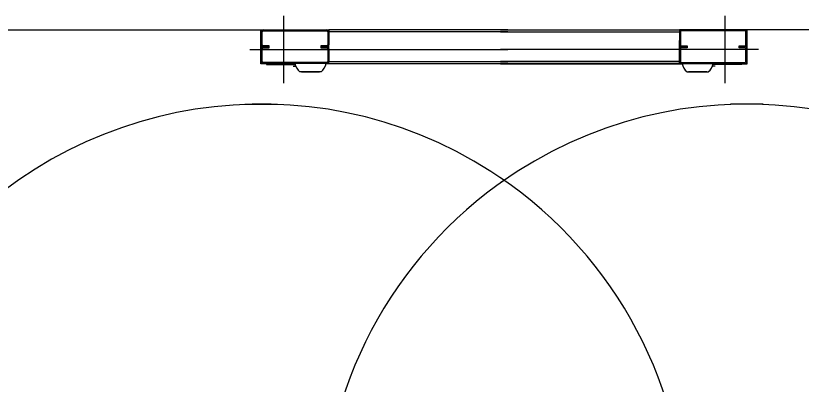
# Model space of a CAD drawing. Extents: x -264205 to -263659, y -1242401 to -1241986.
# Drawn here: x -263831.661 to -263830.554, y -1242087.293 to -1242086.773 of the extents above; entities that cross this region are included whole.
import ezdxf

# ---------------------------------------------------------------- set-up
doc = ezdxf.new("R2010")
doc.units = 0
doc.layers.add('SITUACIA_DSP_2D', color=7, linetype='Continuous')

msp = doc.modelspace()

# ---------------------------------------------------------------- linework, layer by layer
at = {"layer": 'SITUACIA_DSP_2D'}
for p, q in [((-263831.2834, -1242086.7735), (-263831.2834, -1242086.8685)), ((-263830.6621, -1242086.7735), (-263830.6621, -1242086.8685)), ((-263831.8294, -1242086.7934), (-263831.3152, -1242086.7934)), ((-263831.3152, -1242086.7934), (-263831.3119, -1242086.7934)), ((-263831.3152, -1242086.8414), (-263831.3152, -1242086.7934)), ((-263831.3119, -1242086.7949), (-263831.3119, -1242086.7934)), ((-263831.3119, -1242086.7934), (-263831.2226, -1242086.7934)), ((-263831.2226, -1242086.7934), (-263831.2226, -1242086.7949)), ((-263831.2226, -1242086.7934), (-263831.2197, -1242086.7934)), ((-263830.9677, -1242086.7934), (-263831.2197, -1242086.7934)), ((-263831.2197, -1242086.7934), (-263831.2197, -1242086.7963)), ((-263830.9777, -1242086.7934), (-263830.7257, -1242086.7934)), ((-263830.7257, -1242086.7934), (-263830.7257, -1242086.7963)), ((-263830.7229, -1242086.7934), (-263830.7257, -1242086.7934)), ((-263830.7229, -1242086.7934), (-263830.7229, -1242086.7949)), ((-263830.6336, -1242086.7934), (-263830.7229, -1242086.7934)), ((-263830.6336, -1242086.7949), (-263830.6336, -1242086.7934)), ((-263830.6303, -1242086.7934), (-263830.6336, -1242086.7934)), ((-263830.1161, -1242086.7934), (-263830.6303, -1242086.7934)), ((-263830.6303, -1242086.8414), (-263830.6303, -1242086.7934)), ((-263831.3147, -1242086.7963), (-263831.3133, -1242086.7963)), ((-263831.3147, -1242086.8143), (-263831.3147, -1242086.7963)), ((-263831.3133, -1242086.8143), (-263831.3133, -1242086.7963)), ((-263831.3119, -1242086.7949), (-263831.2226, -1242086.7949)), ((-263831.2212, -1242086.7963), (-263831.2197, -1242086.7963)), ((-263831.2212, -1242086.7963), (-263831.2212, -1242086.8143)), ((-263830.9677, -1242086.7963), (-263831.2197, -1242086.7963)), ((-263831.2197, -1242086.7963), (-263831.2197, -1242086.8029)), ((-263831.2197, -1242086.7963), (-263831.2197, -1242086.8143)), ((-263830.9777, -1242086.7963), (-263830.7257, -1242086.7963)), ((-263830.7257, -1242086.7963), (-263830.7257, -1242086.8029)), ((-263830.7243, -1242086.7963), (-263830.7257, -1242086.7963)), ((-263830.7257, -1242086.7963), (-263830.7257, -1242086.8143)), ((-263830.7243, -1242086.7963), (-263830.7243, -1242086.8143)), ((-263830.6336, -1242086.7949), (-263830.7229, -1242086.7949)), ((-263830.6307, -1242086.7963), (-263830.6322, -1242086.7963)), ((-263830.6322, -1242086.8143), (-263830.6322, -1242086.7963)), ((-263830.6307, -1242086.8143), (-263830.6307, -1242086.7963)), ((-263831.3133, -1242086.8143), (-263831.3147, -1242086.8143)), ((-263831.2197, -1242086.8143), (-263831.2212, -1242086.8143)), ((-263831.2197, -1242086.8381), (-263831.2197, -1242086.8086)), ((-263830.7257, -1242086.8381), (-263830.7257, -1242086.8086)), ((-263830.7257, -1242086.8143), (-263830.7243, -1242086.8143)), ((-263830.6322, -1242086.8143), (-263830.6307, -1242086.8143)), ((-263831.3309, -1242086.821), (-263830.9677, -1242086.821)), ((-263831.3147, -1242086.82), (-263831.3133, -1242086.82)), ((-263831.3147, -1242086.8381), (-263831.3147, -1242086.82)), ((-263831.3133, -1242086.8381), (-263831.3133, -1242086.82)), ((-263831.3119, -1242086.8172), (-263831.3119, -1242086.8158)), ((-263831.3038, -1242086.8158), (-263831.3119, -1242086.8158)), ((-263831.3119, -1242086.8186), (-263831.3119, -1242086.8172)), ((-263831.3119, -1242086.8172), (-263831.3038, -1242086.8172)), ((-263831.3038, -1242086.8172), (-263831.3119, -1242086.8172)), ((-263831.3119, -1242086.8186), (-263831.3038, -1242086.8186)), ((-263831.3038, -1242086.8172), (-263831.3038, -1242086.8158)), ((-263831.3038, -1242086.8186), (-263831.3038, -1242086.8172)), ((-263831.2226, -1242086.8158), (-263831.2307, -1242086.8158)), ((-263831.2307, -1242086.8158), (-263831.2307, -1242086.8172)), ((-263831.2307, -1242086.8172), (-263831.2226, -1242086.8172)), ((-263831.2307, -1242086.8172), (-263831.2307, -1242086.8186)), ((-263831.2226, -1242086.8172), (-263831.2307, -1242086.8172)), ((-263831.2307, -1242086.8186), (-263831.2226, -1242086.8186)), ((-263831.2226, -1242086.8158), (-263831.2226, -1242086.8172)), ((-263831.2226, -1242086.8172), (-263831.2226, -1242086.8186)), ((-263831.2212, -1242086.82), (-263831.2212, -1242086.8381)), ((-263831.2197, -1242086.82), (-263831.2197, -1242086.8381)), ((-263830.6146, -1242086.821), (-263830.9777, -1242086.821)), ((-263830.7257, -1242086.82), (-263830.7257, -1242086.8381)), ((-263830.7243, -1242086.82), (-263830.7243, -1242086.8381)), ((-263830.7229, -1242086.8158), (-263830.7229, -1242086.8172)), ((-263830.7229, -1242086.8158), (-263830.7148, -1242086.8158)), ((-263830.7229, -1242086.8172), (-263830.7229, -1242086.8186)), ((-263830.7148, -1242086.8172), (-263830.7229, -1242086.8172)), ((-263830.7229, -1242086.8172), (-263830.7148, -1242086.8172)), ((-263830.7148, -1242086.8186), (-263830.7229, -1242086.8186)), ((-263830.7148, -1242086.8158), (-263830.7148, -1242086.8172)), ((-263830.7148, -1242086.8172), (-263830.7148, -1242086.8186)), ((-263830.6417, -1242086.8172), (-263830.6417, -1242086.8158)), ((-263830.6417, -1242086.8158), (-263830.6336, -1242086.8158)), ((-263830.6417, -1242086.8186), (-263830.6417, -1242086.8172)), ((-263830.6336, -1242086.8172), (-263830.6417, -1242086.8172)), ((-263830.6417, -1242086.8172), (-263830.6336, -1242086.8172)), ((-263830.6336, -1242086.8186), (-263830.6417, -1242086.8186)), ((-263830.6336, -1242086.8172), (-263830.6336, -1242086.8158)), ((-263830.6336, -1242086.8186), (-263830.6336, -1242086.8172)), ((-263830.6307, -1242086.82), (-263830.6322, -1242086.82)), ((-263830.6322, -1242086.8381), (-263830.6322, -1242086.82)), ((-263830.6307, -1242086.8381), (-263830.6307, -1242086.82)), ((-263831.3076, -1242086.8414), (-263831.3152, -1242086.8414)), ((-263831.3133, -1242086.8381), (-263831.3147, -1242086.8381)), ((-263831.3119, -1242086.8409), (-263831.3119, -1242086.8395)), ((-263831.2226, -1242086.8395), (-263831.3119, -1242086.8395)), ((-263831.2226, -1242086.8409), (-263831.3119, -1242086.8409)), ((-263831.3076, -1242086.8409), (-263831.3076, -1242086.8424)), ((-263831.3076, -1242086.8424), (-263831.3057, -1242086.8424)), ((-263831.3057, -1242086.8409), (-263831.3057, -1242086.8424)), ((-263831.3057, -1242086.8424), (-263831.2669, -1242086.8424)), ((-263831.2699, -1242086.8424), (-263831.2669, -1242086.8424)), ((-263831.2698, -1242086.8443), (-263831.2666, -1242086.8443)), ((-263831.2666, -1242086.8434), (-263831.2666, -1242086.8439)), ((-263831.2666, -1242086.8439), (-263831.2666, -1242086.8443)), ((-263831.2663, -1242086.8443), (-263831.2666, -1242086.8443)), ((-263830.9677, -1242086.8414), (-263831.2236, -1242086.8414)), ((-263831.2226, -1242086.8395), (-263831.2226, -1242086.8409)), ((-263831.2197, -1242086.8381), (-263831.2212, -1242086.8381)), ((-263831.2197, -1242086.8381), (-263830.9677, -1242086.8381)), ((-263831.2197, -1242086.8409), (-263831.2197, -1242086.8381)), ((-263831.2197, -1242086.8409), (-263830.9677, -1242086.8409)), ((-263830.7257, -1242086.8381), (-263830.9777, -1242086.8381)), ((-263830.7257, -1242086.8409), (-263830.9777, -1242086.8409)), ((-263830.9777, -1242086.8414), (-263830.7218, -1242086.8414)), ((-263830.7257, -1242086.8381), (-263830.7243, -1242086.8381)), ((-263830.7257, -1242086.8409), (-263830.7257, -1242086.8381)), ((-263830.7229, -1242086.8395), (-263830.7229, -1242086.8409)), ((-263830.7229, -1242086.8395), (-263830.6336, -1242086.8395)), ((-263830.7229, -1242086.8409), (-263830.6336, -1242086.8409)), ((-263830.6792, -1242086.8443), (-263830.6789, -1242086.8443)), ((-263830.6789, -1242086.8434), (-263830.6789, -1242086.8439)), ((-263830.6789, -1242086.8439), (-263830.6789, -1242086.8443)), ((-263830.6757, -1242086.8443), (-263830.6789, -1242086.8443)), ((-263830.6756, -1242086.8424), (-263830.6786, -1242086.8424)), ((-263830.6398, -1242086.8424), (-263830.6786, -1242086.8424)), ((-263830.6398, -1242086.8409), (-263830.6398, -1242086.8424)), ((-263830.6379, -1242086.8424), (-263830.6398, -1242086.8424)), ((-263830.6379, -1242086.8409), (-263830.6379, -1242086.8424)), ((-263830.6379, -1242086.8414), (-263830.6303, -1242086.8414)), ((-263830.6336, -1242086.8409), (-263830.6336, -1242086.8395)), ((-263830.6322, -1242086.8381), (-263830.6307, -1242086.8381)), ((-263831.2305, -1242086.8523), (-263831.2603, -1242086.8523)), ((-263831.2588, -1242086.8525), (-263831.2592, -1242086.8523)), ((-263831.2582, -1242086.8526), (-263831.2588, -1242086.8525)), ((-263831.2582, -1242086.8526), (-263831.2326, -1242086.8526)), ((-263831.232, -1242086.8525), (-263831.2326, -1242086.8526)), ((-263831.2316, -1242086.8523), (-263831.232, -1242086.8525)), ((-263830.715, -1242086.8523), (-263830.6852, -1242086.8523)), ((-263830.7139, -1242086.8523), (-263830.7135, -1242086.8525)), ((-263830.7135, -1242086.8525), (-263830.7129, -1242086.8526)), ((-263830.6873, -1242086.8526), (-263830.7129, -1242086.8526)), ((-263830.6873, -1242086.8526), (-263830.6867, -1242086.8525)), ((-263830.6867, -1242086.8525), (-263830.6863, -1242086.8523)), ((-263831.3377, -1242086.8979), (-263831.2918, -1242086.8979)), ((-263830.6078, -1242086.8979), (-263830.6537, -1242086.8979))]:
    msp.add_line(p, q, dxfattribs=at)
for centre, radius, start, end in [((-263831.3119, -1242086.7963), 0.00285, 90, 180), ((-263831.2226, -1242086.7963), 0.00285, 0, 90), ((-263830.7229, -1242086.7963), 0.00285, 90, 180), ((-263830.6336, -1242086.7963), 0.00285, 0, 90), ((-263831.3119, -1242086.7963), 0.00143, 90, 180), ((-263831.2226, -1242086.7963), 0.00143, 0, 90), ((-263830.7229, -1242086.7963), 0.00143, 90, 180), ((-263830.6336, -1242086.7963), 0.00143, 0, 90), ((-263831.3119, -1242086.8143), 0.00285, 180, 270), ((-263831.3119, -1242086.8143), 0.00143, 180, 270), ((-263831.2226, -1242086.8143), 0.00143, 270, 0), ((-263831.2226, -1242086.8143), 0.00285, 270, 0), ((-263830.7229, -1242086.8143), 0.00285, 180, 270), ((-263830.7229, -1242086.8143), 0.00143, 180, 270), ((-263830.6336, -1242086.8143), 0.00285, 270, 0), ((-263830.6336, -1242086.8143), 0.00143, 270, 0), ((-263831.3119, -1242086.82), 0.00285, 90, 180), ((-263831.3119, -1242086.82), 0.00143, 90, 180), ((-263831.2226, -1242086.82), 0.00285, 0, 90), ((-263831.2226, -1242086.82), 0.00143, 0, 90), ((-263830.7229, -1242086.82), 0.00285, 90, 180), ((-263830.7229, -1242086.82), 0.00143, 90, 180), ((-263830.6336, -1242086.82), 0.00285, 0, 90), ((-263830.6336, -1242086.82), 0.00143, 0, 90), ((-263831.3119, -1242086.8381), 0.00285, 180, 270), ((-263831.3119, -1242086.8381), 0.00143, 180, 270), ((-263831.2698, -1242086.8424), 0.000095, 90, 180), ((-263831.2486, -1242086.8374), 0.019, 190.7559, 231.8712), ((-263831.2422, -1242086.8374), 0.019, 308.1288, 349.2441), ((-263831.2226, -1242086.8381), 0.00143, 270, 0), ((-263831.2226, -1242086.8381), 0.00285, 270, 0), ((-263830.7229, -1242086.8381), 0.00285, 180, 270), ((-263830.7229, -1242086.8381), 0.00143, 180, 270), ((-263830.7033, -1242086.8374), 0.019, 190.7559, 231.8712), ((-263830.6969, -1242086.8374), 0.019, 308.1288, 349.2441), ((-263830.6757, -1242086.8424), 0.000095, 0, 90), ((-263830.6336, -1242086.8381), 0.00143, 270, 0), ((-263830.6336, -1242086.8381), 0.00285, 270, 0), ((-263831.3147, -1242087.4964), 0.5985, 54.565, 305.435), ((-263830.6307, -1242087.4964), 0.5985, 234.565, 125.435), ((-263830.6307, -1242087.4964), 0.5985, 124.269, 235.731), ((-263831.3147, -1242087.4964), 0.5985, 304.269, 55.731)]:
    msp.add_arc(centre, radius, start, end, dxfattribs=at)

doc.saveas('drawing.dxf')
